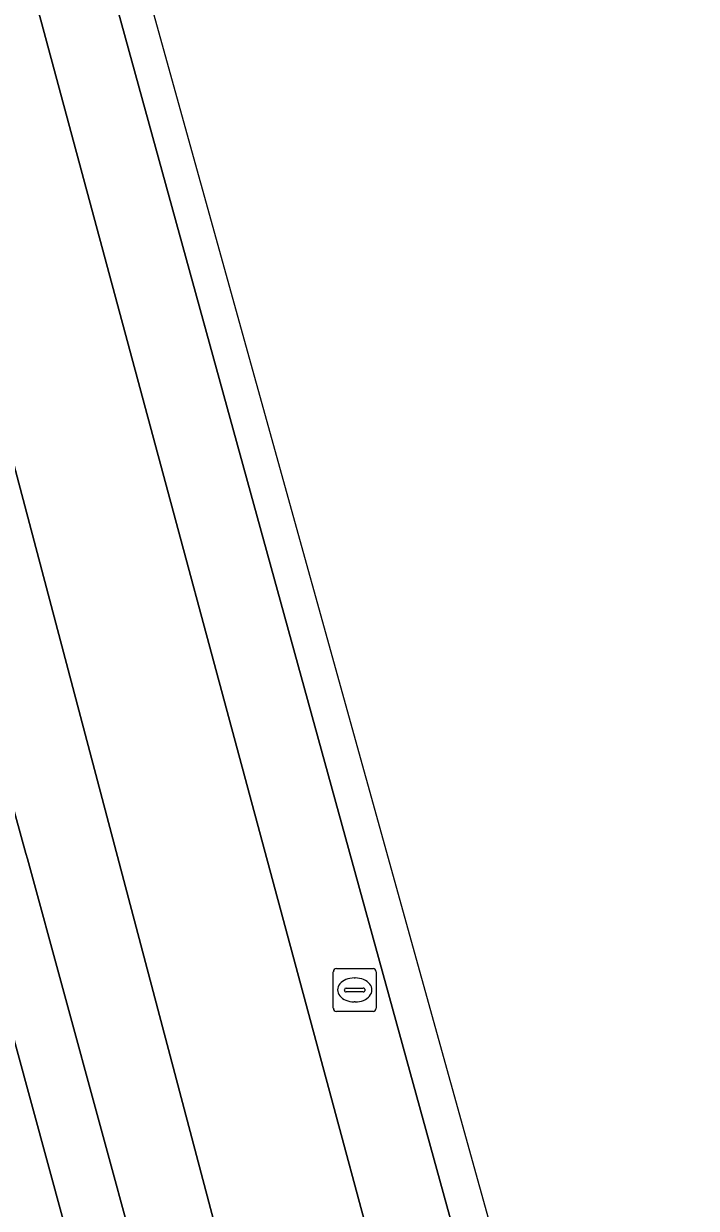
# Model space of a CAD drawing. Extents: x 162250 to 162661, y 380743 to 381606.
# Drawn here: x 162550.29 to 162566, y 381146.51 to 381174.18 of the extents above; entities that cross this region are included whole.
import ezdxf

# ---------------------------------------------------------------- set-up
doc = ezdxf.new("R2010")
doc.units = 0
for name, color, linetype in [('IMGEO_Berm_open', 7, 'Continuous'), ('IMGEO_Fietspad_gesloten', 7, 'Continuous'), ('IMGEO_Rijbaan_regionaal_gesloten', 7, 'Continuous'), ('IMGEO_Rioolput', 7, 'Continuous')]:
    doc.layers.add(name, color=color, linetype=linetype)

msp = doc.modelspace()

# ---------------------------------------------------------------- linework, layer by layer
at = {"layer": 'IMGEO_Berm_open'}
msp.add_lwpolyline([(162553.008, 381145.025), (162552.925, 381145.33), (162550.374, 381154.672), (162550.34, 381154.796), (162542.98, 381181.61), (162542.491, 381181.463), (162541.461, 381185.086), (162541.982, 381185.24), (162537.767, 381200.743), (162536.398, 381200.372), (162539.144, 381190.342), (162540.943, 381183.77), (162548.984, 381154.395), (162551.592, 381144.84), (162551.645, 381144.647), (162554.806, 381133.124), (162560.736, 381111.446), (162562.992, 381103.198), (162573.052, 381066.398), (162577.335, 381050.801)], dxfattribs=at)
at = {"layer": 'IMGEO_Fietspad_gesloten'}
msp.add_lwpolyline([(162611.747, 380924.889), (162608.338, 380937.386), (162606.977, 380942.372), (162603.154, 380956.316), (162590.219, 381003.716), (162588.433, 381010.254), (162587.309, 381014.367), (162584.526, 381024.553), (162577.335, 381050.801), (162573.052, 381066.398), (162562.992, 381103.198), (162560.736, 381111.446), (162554.806, 381133.124), (162551.645, 381144.647), (162551.592, 381144.84), (162548.984, 381154.395), (162540.943, 381183.77), (162539.144, 381190.342), (162536.398, 381200.372), (162535.609, 381203.223), (162535.353, 381204.147), (162534.863, 381206.056), (162528.007, 381231.163)], dxfattribs=at)
at = {"layer": 'IMGEO_Rijbaan_regionaal_gesloten'}
for points in [[(162604.23, 380992.009), (162599.016, 381010.476), (162591.435, 381037.32), (162559.589, 381151.874), (162545.39, 381202.947), (162544.673, 381202.753), (162544.818, 381202.219), (162545.081, 381201.258)], [(162543.432, 381200.793), (162543.152, 381201.827), (162543.029, 381202.295), (162540.124, 381201.475), (162556.025, 381141.32), (162556.267, 381140.725), (162561.982, 381119.806), (162563.768, 381113.225), (162565.639, 381106.468), (162577.173, 381064.266), (162584.449, 381036.623), (162587.606, 381025.501), (162590.528, 381015.212), (162591.173, 381012.938), (162595.042, 380999.313), (162597.541, 380990.23), (162600.546, 380991.029), (162599.675, 380994.301)], [(162540.124, 381201.475), (162537.767, 381200.743), (162541.982, 381185.24), (162542.98, 381181.61), (162550.34, 381154.796), (162550.374, 381154.672), (162552.925, 381145.33), (162553.008, 381145.025)], [(162555.673, 381142.187), (162556.025, 381141.32), (162540.124, 381201.475)], [(162569.845, 381112.873), (162562.469, 381138.221), (162546.555, 381196.038), (162545.104, 381200.933)], [(162545.104, 381200.933), (162546.555, 381196.038), (162562.469, 381138.221), (162569.845, 381112.873)], [(162543.648, 381200.38), (162544.792, 381196.117), (162567.409, 381112.237)], [(162567.409, 381112.237), (162544.792, 381196.117), (162543.648, 381200.38)]]:
    msp.add_lwpolyline(points, dxfattribs=at)
at = {"layer": 'IMGEO_Rioolput'}
for p, q in [((162557.522, 381151.183), (162557.522, 381152.035)), ((162557.597, 381152.109), (162558.449, 381152.109)), ((162558.01, 381151.889), (162558.035, 381151.889)), ((162558.523, 381152.035), (162558.523, 381151.183)), ((162557.781, 381151.603), (162557.781, 381151.615)), ((162557.824, 381151.652), (162558.222, 381151.652)), ((162558.265, 381151.615), (162558.265, 381151.603)), ((162558.219, 381151.566), (162557.821, 381151.566)), ((162558.033, 381151.329), (162558.008, 381151.329)), ((162558.449, 381151.109), (162557.597, 381151.109))]:
    msp.add_line(p, q, dxfattribs=at)
for points in [[(162557.522, 381151.183), (162557.522, 381152.035)], [(162557.597, 381152.109), (162558.449, 381152.109)], [(162558.523, 381152.035), (162558.523, 381151.183)], [(162558.449, 381151.109), (162557.597, 381151.109)]]:
    msp.add_lwpolyline(points, dxfattribs=at)
for centre, radius, start, end in [((162557.599, 381152.033), 0.0765, 91.552, 178.448), ((162557.599, 381152.033), 0.0765, 91.552, 178.448), ((162558.447, 381152.033), 0.0765, 1.552, 88.448), ((162558.447, 381152.033), 0.0765, 1.552, 88.448), ((162557.821, 381151.612), 0.0403, 85.8775, 175.7526), ((162557.818, 381151.602), 0.0366, 178.938, 274.7102), ((162558.222, 381151.609), 0.043, 264.8664, 352.4533), ((162558.226, 381151.614), 0.0386, 1.7309, 96.639), ((162557.599, 381151.185), 0.0765, 181.552, 268.448), ((162557.599, 381151.185), 0.0765, 181.552, 268.448), ((162558.447, 381151.185), 0.0765, 271.552, 358.448), ((162558.447, 381151.185), 0.0765, 271.552, 358.448)]:
    msp.add_arc(centre, radius, start, end, dxfattribs=at)
for centre, major_axis, ratio, start_param, end_param in [((162558.009, 381151.609), (-0.387, 0.002), 0.722429, 4.712389, 7.853982), ((162558.034, 381151.609), (-0.39, 0.002), 0.717154, 1.570796, 4.712389)]:
    msp.add_ellipse(centre, major_axis=major_axis, ratio=ratio, start_param=start_param, end_param=end_param, dxfattribs=at)

doc.saveas('drawing.dxf')
